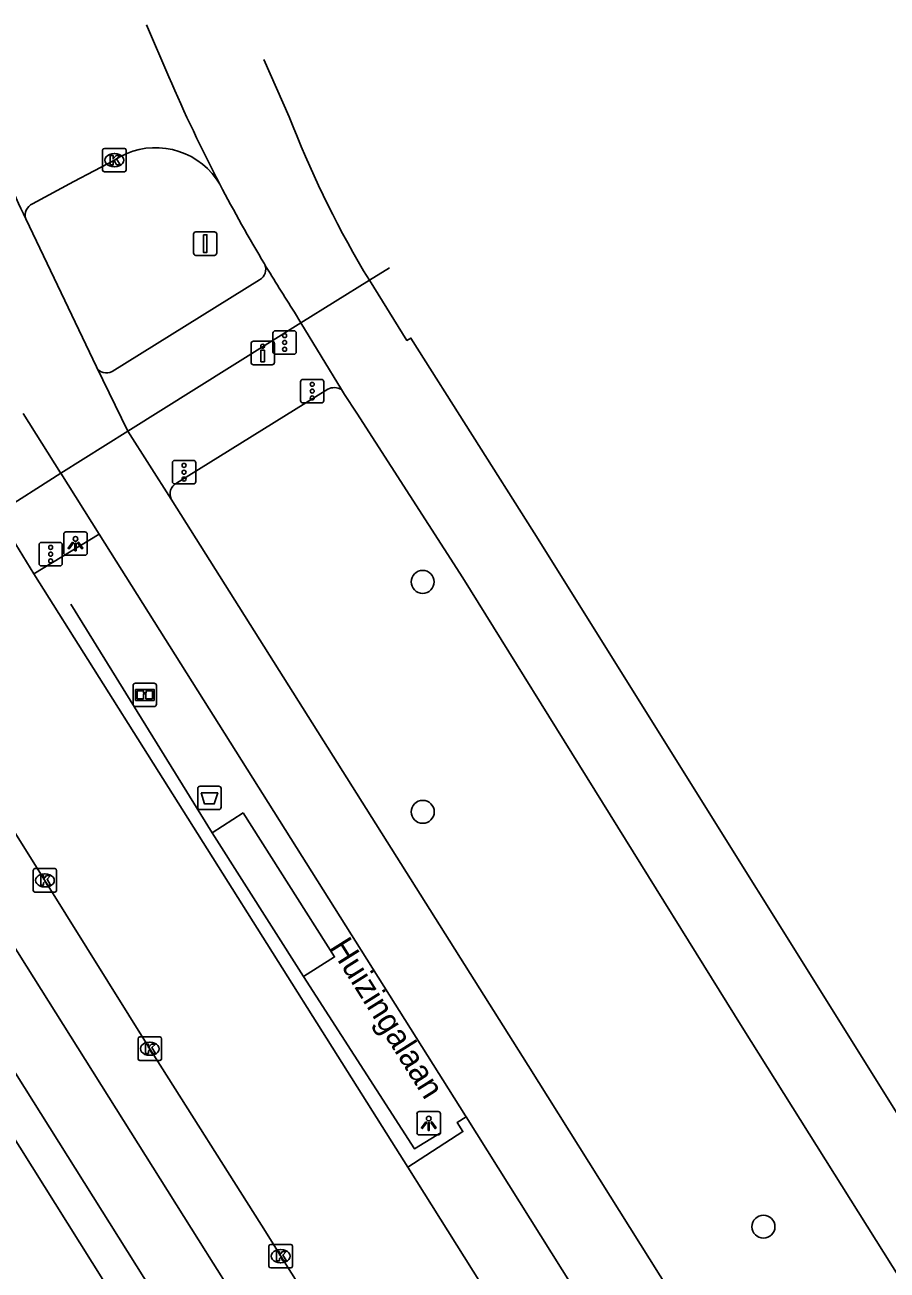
# Model space of a CAD drawing. Extents: x 159353 to 160616, y 385893 to 387321.
# Drawn here: x 160068.5 to 160105.2, y 387268.2 to 387321.2 of the extents above; entities that cross this region are included whole.
import ezdxf

# ---------------------------------------------------------------- set-up
doc = ezdxf.new("R2010")
doc.units = 0
for name, color, linetype in [('IMGEO_Afvalbak', 7, 'Continuous'), ('IMGEO_Boom', 7, 'Continuous'), ('IMGEO_Drukknoppaal', 7, 'Continuous'), ('IMGEO_Fietspad_gesloten', 7, 'Continuous'), ('IMGEO_Fietspad_open', 7, 'Continuous'), ('IMGEO_Hek', 7, 'Continuous'), ('IMGEO_Informatiebord', 7, 'Continuous'), ('IMGEO_Kolk', 7, 'Continuous'), ('IMGEO_Lichtpunt', 7, 'Continuous'), ('IMGEO_Openbare_ruimte_label', 7, 'Continuous'), ('IMGEO_OVBaan_gesloten', 7, 'Continuous'), ('IMGEO_Portaal', 7, 'Continuous'), ('IMGEO_Rijbaan_regionaal_gesloten', 7, 'Continuous'), ('IMGEO_Verkeersregelinstallatiepaal', 7, 'Continuous'), ('IMGEO_Voetpad_gesloten', 7, 'Continuous'), ('IMGEO_Voetpad_open', 7, 'Continuous')]:
    doc.layers.add(name, color=color, linetype=linetype)

msp = doc.modelspace()

# ---------------------------------------------------------------- linework, layer by layer
at = {"layer": 'IMGEO_Afvalbak'}
for p, q in [((160075.999, 387288.76), (160076.789, 387288.76)), ((160076.789, 387288.76), (160075.999, 387288.76)), ((160075.899, 387287.86), (160075.899, 387288.66)), ((160075.899, 387288.66), (160075.899, 387287.86)), ((160076.889, 387288.66), (160076.889, 387287.86)), ((160076.889, 387287.86), (160076.889, 387288.66)), ((160076.789, 387287.76), (160075.999, 387287.76)), ((160075.999, 387287.76), (160076.789, 387287.76))]:
    msp.add_line(p, q, dxfattribs=at)
msp.add_lwpolyline([(160076.042, 387288.474), (160076.746, 387288.474), (160076.597, 387288.004), (160076.191, 387288.004), (160076.042, 387288.474)], dxfattribs=at)
for centre, start, end in [((160075.999, 387288.66), 90, 180), ((160075.999, 387288.66), 90, 180), ((160076.789, 387288.66), 0, 90), ((160076.789, 387288.66), 360, 90), ((160075.999, 387287.86), 180, 270), ((160075.999, 387287.86), 180, 270), ((160076.789, 387287.86), 270, 0), ((160076.789, 387287.86), 270, 0)]:
    msp.add_arc(centre, 0.1, start, end, dxfattribs=at)
at = {"layer": 'IMGEO_Boom'}
for centre in [(160085.472, 387297.458), (160085.476, 387287.667), (160099.98, 387270.004)]:
    msp.add_circle(centre, 0.489, dxfattribs=at)
at = {"layer": 'IMGEO_Drukknoppaal'}
for p, q in [((160078.168, 387306.801), (160078.168, 387307.601)), ((160078.168, 387307.601), (160078.168, 387306.801)), ((160078.268, 387307.701), (160079.058, 387307.701)), ((160079.058, 387307.701), (160078.268, 387307.701)), ((160079.158, 387307.601), (160079.158, 387306.801)), ((160079.158, 387306.801), (160079.158, 387307.601)), ((160079.058, 387306.701), (160078.268, 387306.701)), ((160078.268, 387306.701), (160079.058, 387306.701))]:
    msp.add_line(p, q, dxfattribs=at)
msp.add_lwpolyline([(160078.738, 387307.326), (160078.738, 387306.826), (160078.588, 387306.826), (160078.588, 387307.326), (160078.738, 387307.326)], dxfattribs=at)
msp.add_circle((160078.663, 387307.491), 0.085, dxfattribs=at)
for centre, start, end in [((160078.268, 387307.601), 90, 180), ((160078.268, 387307.601), 90, 180), ((160079.058, 387307.601), 0, 90), ((160079.058, 387307.601), 360, 90), ((160078.268, 387306.801), 180, 270), ((160078.268, 387306.801), 180, 270), ((160079.058, 387306.801), 270, 0), ((160079.058, 387306.801), 270, 0)]:
    msp.add_arc(centre, 0.1, start, end, dxfattribs=at)
at = {"layer": 'IMGEO_Fietspad_gesloten'}
for points in [[(160298.755, 386915.152), (160263.313, 386971.696), (160245.966, 386999.301), (160236.977, 387013.604), (160225.591, 387031.723), (160214.358, 387049.6), (160203.016, 387067.649), (160182.845, 387099.748), (160170.83, 387118.868), (160165.191, 387127.841), (160114.358, 387208.818), (160105.041, 387223.274), (160097.876, 387234.64), (160092.639, 387242.947), (160087.304, 387251.405), (160076.381, 387268.72), (160076.235, 387268.952), (160066.963, 387283.69), (160066.811, 387283.933), (160063.17, 387289.774), (160061.354, 387292.644)], [(160299.01, 386909.452), (160260.746, 386970.418), (160243.818, 386997.378), (160180.729, 387097.854), (160168.72, 387116.98), (160162.997, 387126.094), (160111.944, 387207.355), (160102.688, 387221.699), (160090.197, 387241.473), (160073.984, 387267.224), (160059.735, 387289.888), (160059.646, 387289.834)]]:
    msp.add_lwpolyline(points, dxfattribs=at)
at = {"layer": 'IMGEO_Fietspad_open'}
for points in [[(160078.75, 387310.964), (160078.738, 387310.993)], [(160072.249, 387306.42), (160078.53, 387310.321)], [(160072.922, 387303.876), (160080.287, 387308.489)]]:
    msp.add_lwpolyline(points, dxfattribs=at)
for centre, radius, start, end in [((160078.284, 387310.764), 0.507, 299.0172, 23.2065), ((160072.002, 387306.829), 0.478, 207.8768, 301.0484)]:
    msp.add_arc(centre, radius, start, end, dxfattribs=at)
at = {"layer": 'IMGEO_Hek'}
for points in [[(160070.499, 387296.513), (160076.51, 387286.778)], [(160080.399, 387280.653), (160085.12, 387273.32), (160086.262, 387274.012)]]:
    msp.add_lwpolyline(points, dxfattribs=at)
at = {"layer": 'IMGEO_Informatiebord'}
for p, q in [((160073.146, 387292.245), (160073.146, 387293.045)), ((160073.146, 387293.045), (160073.146, 387292.245)), ((160073.246, 387293.145), (160074.036, 387293.145)), ((160074.036, 387293.145), (160073.246, 387293.145)), ((160074.136, 387293.045), (160074.136, 387292.245)), ((160074.136, 387292.245), (160074.136, 387293.045)), ((160074.036, 387292.145), (160073.246, 387292.145)), ((160073.246, 387292.145), (160074.036, 387292.145))]:
    msp.add_line(p, q, dxfattribs=at)
for points in [[(160073.247, 387292.877), (160074.035, 387292.877), (160074.035, 387292.413), (160073.247, 387292.413), (160073.247, 387292.877)], [(160073.312, 387292.812), (160073.312, 387292.478), (160073.587, 387292.478), (160073.588, 387292.691), (160073.692, 387292.692), (160073.693, 387292.478), (160073.97, 387292.478), (160073.97, 387292.812), (160073.694, 387292.812), (160073.694, 387292.732), (160073.588, 387292.732), (160073.588, 387292.812), (160073.312, 387292.812)]]:
    msp.add_lwpolyline(points, dxfattribs=at)
for centre, start, end in [((160073.246, 387293.045), 90, 180), ((160073.246, 387293.045), 90, 180), ((160074.036, 387293.045), 0, 90), ((160074.036, 387293.045), 360, 90), ((160073.246, 387292.245), 180, 270), ((160073.246, 387292.245), 180, 270), ((160074.036, 387292.245), 270, 0), ((160074.036, 387292.245), 270, 0)]:
    msp.add_arc(centre, 0.1, start, end, dxfattribs=at)
at = {"layer": 'IMGEO_Kolk'}
for p, q in [((160071.848, 387314.989), (160071.848, 387315.841)), ((160071.923, 387315.915), (160072.775, 387315.915)), ((160072.849, 387315.841), (160072.849, 387314.989)), ((160072.336, 387315.695), (160072.361, 387315.695)), ((160072.775, 387314.915), (160071.923, 387314.915)), ((160072.359, 387315.135), (160072.334, 387315.135)), ((160068.889, 387284.323), (160068.889, 387285.175)), ((160068.964, 387285.249), (160069.816, 387285.249)), ((160069.377, 387285.029), (160069.402, 387285.029)), ((160069.89, 387285.175), (160069.89, 387284.323)), ((160069.4, 387284.469), (160069.375, 387284.469)), ((160069.816, 387284.249), (160068.964, 387284.249)), ((160073.429, 387278.082), (160074.281, 387278.082)), ((160073.354, 387277.156), (160073.354, 387278.008)), ((160073.842, 387277.862), (160073.867, 387277.862)), ((160074.355, 387278.008), (160074.355, 387277.156)), ((160074.281, 387277.082), (160073.429, 387277.082)), ((160073.865, 387277.302), (160073.84, 387277.302)), ((160078.926, 387268.321), (160078.926, 387269.173)), ((160079.001, 387269.247), (160079.853, 387269.247)), ((160079.927, 387269.173), (160079.927, 387268.321)), ((160079.414, 387269.027), (160079.439, 387269.027)), ((160079.853, 387268.247), (160079.001, 387268.247)), ((160079.437, 387268.467), (160079.412, 387268.467))]:
    msp.add_line(p, q, dxfattribs=at)
for points in [[(160071.848, 387314.989), (160071.848, 387315.841)], [(160071.923, 387315.915), (160072.775, 387315.915)], [(160072.849, 387315.841), (160072.849, 387314.989)], [(160072.169, 387315.615), (160072.292, 387315.615), (160072.292, 387315.464), (160072.422, 387315.615), (160072.586, 387315.615), (160072.44, 387315.464), (160072.593, 387315.215), (160072.441, 387315.215), (160072.356, 387315.379), (160072.292, 387315.312), (160072.292, 387315.215), (160072.169, 387315.215), (160072.169, 387315.615)], [(160072.775, 387314.915), (160071.923, 387314.915)], [(160068.889, 387284.323), (160068.889, 387285.175)], [(160068.964, 387285.249), (160069.816, 387285.249)], [(160069.89, 387285.175), (160069.89, 387284.323)], [(160069.21, 387284.949), (160069.333, 387284.949), (160069.333, 387284.798), (160069.463, 387284.949), (160069.627, 387284.949), (160069.481, 387284.798), (160069.634, 387284.549), (160069.482, 387284.549), (160069.397, 387284.713), (160069.333, 387284.646), (160069.333, 387284.549), (160069.21, 387284.549), (160069.21, 387284.949)], [(160069.816, 387284.249), (160068.964, 387284.249)], [(160073.429, 387278.082), (160074.281, 387278.082)], [(160073.354, 387277.156), (160073.354, 387278.008)], [(160073.675, 387277.782), (160073.798, 387277.782), (160073.798, 387277.631), (160073.928, 387277.782), (160074.092, 387277.782), (160073.946, 387277.631), (160074.099, 387277.382), (160073.947, 387277.382), (160073.862, 387277.546), (160073.798, 387277.479), (160073.798, 387277.382), (160073.675, 387277.382), (160073.675, 387277.782)], [(160074.355, 387278.008), (160074.355, 387277.156)], [(160074.281, 387277.082), (160073.429, 387277.082)], [(160078.926, 387268.321), (160078.926, 387269.173)], [(160079.001, 387269.247), (160079.853, 387269.247)], [(160079.927, 387269.173), (160079.927, 387268.321)], [(160079.247, 387268.947), (160079.37, 387268.947), (160079.37, 387268.796), (160079.5, 387268.947), (160079.664, 387268.947), (160079.518, 387268.796), (160079.671, 387268.547), (160079.519, 387268.547), (160079.434, 387268.711), (160079.37, 387268.644), (160079.37, 387268.547), (160079.247, 387268.547), (160079.247, 387268.947)], [(160079.853, 387268.247), (160079.001, 387268.247)]]:
    msp.add_lwpolyline(points, dxfattribs=at)
for centre, start, end in [((160071.925, 387315.839), 91.552, 178.448), ((160071.925, 387315.839), 91.552, 178.448), ((160072.773, 387315.839), 1.552, 88.448), ((160072.773, 387315.839), 1.552, 88.448), ((160071.925, 387314.991), 181.552, 268.448), ((160071.925, 387314.991), 181.552, 268.448), ((160072.773, 387314.991), 271.552, 358.448), ((160072.773, 387314.991), 271.552, 358.448), ((160068.966, 387285.173), 91.552, 178.448), ((160068.966, 387285.173), 91.552, 178.448), ((160069.814, 387285.173), 1.552, 88.448), ((160069.814, 387285.173), 1.552, 88.448), ((160068.966, 387284.325), 181.552, 268.448), ((160068.966, 387284.325), 181.552, 268.448), ((160069.814, 387284.325), 271.552, 358.448), ((160069.814, 387284.325), 271.552, 358.448), ((160073.431, 387278.006), 91.552, 178.448), ((160073.431, 387278.006), 91.552, 178.448), ((160074.279, 387278.006), 1.552, 88.448), ((160074.279, 387278.006), 1.552, 88.448), ((160073.431, 387277.158), 181.552, 268.448), ((160073.431, 387277.158), 181.552, 268.448), ((160074.279, 387277.158), 271.552, 358.448), ((160074.279, 387277.158), 271.552, 358.448), ((160079.003, 387269.171), 91.552, 178.448), ((160079.003, 387269.171), 91.552, 178.448), ((160079.851, 387269.171), 1.552, 88.448), ((160079.851, 387269.171), 1.552, 88.448), ((160079.003, 387268.323), 181.552, 268.448), ((160079.003, 387268.323), 181.552, 268.448), ((160079.851, 387268.323), 271.552, 358.448), ((160079.851, 387268.323), 271.552, 358.448)]:
    msp.add_arc(centre, 0.0765, start, end, dxfattribs=at)
for centre, major_axis, ratio, start_param, end_param in [((160072.335, 387315.415), (-0.387, 0.002), 0.722429, 4.712389, 7.853982), ((160072.36, 387315.415), (-0.39, 0.002), 0.717154, 1.570796, 4.712389), ((160069.376, 387284.749), (-0.387, 0.002), 0.722429, 4.712389, 7.853982), ((160069.401, 387284.749), (-0.39, 0.002), 0.717154, 1.570796, 4.712389), ((160073.841, 387277.582), (-0.387, 0.002), 0.722429, 4.712389, 7.853982), ((160073.866, 387277.582), (-0.39, 0.002), 0.717154, 1.570796, 4.712389), ((160079.413, 387268.747), (-0.387, 0.002), 0.722429, 4.712389, 7.853982), ((160079.438, 387268.747), (-0.39, 0.002), 0.717154, 1.570796, 4.712389)]:
    msp.add_ellipse(centre, major_axis=major_axis, ratio=ratio, start_param=start_param, end_param=end_param, dxfattribs=at)
at = {"layer": 'IMGEO_Lichtpunt'}
for p, q in [((160070.193, 387299.49), (160070.193, 387298.683)), ((160070.193, 387299.49), (160070.193, 387298.683)), ((160071.095, 387299.585), (160070.287, 387299.585)), ((160071.095, 387299.585), (160070.287, 387299.585)), ((160071.189, 387298.683), (160071.189, 387299.49)), ((160071.189, 387298.683), (160071.189, 387299.49)), ((160070.287, 387298.589), (160071.095, 387298.589)), ((160070.287, 387298.589), (160071.095, 387298.589)), ((160086.133, 387274.905), (160085.325, 387274.905)), ((160086.133, 387274.905), (160085.325, 387274.905)), ((160085.231, 387274.81), (160085.231, 387274.003)), ((160085.231, 387274.81), (160085.231, 387274.003)), ((160086.227, 387274.003), (160086.227, 387274.81)), ((160086.227, 387274.003), (160086.227, 387274.81)), ((160085.325, 387273.909), (160086.133, 387273.909)), ((160085.325, 387273.909), (160086.133, 387273.909))]:
    msp.add_line(p, q, dxfattribs=at)
for points in [[(160070.567, 387299.154), (160070.606, 387299.126), (160070.418, 387298.864), (160070.38, 387298.891), (160070.567, 387299.154)], [(160070.669, 387299.106), (160070.716, 387299.106), (160070.716, 387298.784), (160070.669, 387298.784), (160070.669, 387299.106)], [(160070.779, 387299.126), (160070.817, 387299.153), (160071.004, 387298.891), (160070.965, 387298.863), (160070.779, 387299.126)], [(160085.605, 387274.474), (160085.644, 387274.446), (160085.456, 387274.184), (160085.418, 387274.211), (160085.605, 387274.474)], [(160085.707, 387274.426), (160085.754, 387274.426), (160085.754, 387274.104), (160085.707, 387274.104), (160085.707, 387274.426)], [(160085.817, 387274.446), (160085.855, 387274.473), (160086.042, 387274.211), (160086.003, 387274.183), (160085.817, 387274.446)]]:
    msp.add_lwpolyline(points, dxfattribs=at)
for centre in [(160070.692, 387299.288), (160085.73, 387274.608)]:
    msp.add_circle(centre, 0.0994, dxfattribs=at)
for centre, start, end in [((160070.287, 387299.49), 90, 180), ((160070.287, 387299.49), 90, 180), ((160071.095, 387299.49), 0, 90), ((160071.095, 387299.49), 0, 90), ((160070.287, 387298.683), 180, 270), ((160070.287, 387298.683), 180, 270), ((160071.095, 387298.683), 270, 0), ((160071.095, 387298.683), 270, 360), ((160085.325, 387274.81), 90, 180), ((160085.325, 387274.81), 90, 180), ((160086.133, 387274.81), 0, 90), ((160086.133, 387274.81), 0, 90), ((160085.325, 387274.003), 180, 270), ((160085.325, 387274.003), 180, 270), ((160086.133, 387274.003), 270, 0), ((160086.133, 387274.003), 270, 360)]:
    msp.add_arc(centre, 0.0946, start, end, dxfattribs=at)
at = {"layer": 'IMGEO_OVBaan_gesloten'}
for points in [[(160073.721, 387321.171), (160074.66, 387318.963)], [(160079.786, 387317.26), (160078.711, 387319.696)], [(160071.58, 387306.606), (160068.575, 387312.908)], [(160083.206, 387310.302), (160082.956, 387310.705)], [(160083.206, 387310.302), (160080.287, 387308.489)], [(160109.225, 387269.152), (160090.218, 387299.548), (160084.972, 387307.836), (160084.799, 387307.736), (160083.206, 387310.302)], [(160080.015, 387308.936), (160080.287, 387308.489)], [(160080.287, 387308.489), (160082.018, 387305.646)], [(160072.922, 387303.876), (160071.58, 387306.606)], [(160082.018, 387305.646), (160082.148, 387305.433), (160082.673, 387304.64), (160087.182, 387297.629), (160099.08, 387278.501), (160106.169, 387267.202)], [(160068.462, 387304.627), (160070.052, 387302.101), (160070.064, 387302.083)], [(160070.064, 387302.083), (160072.922, 387303.876)], [(160074.769, 387300.977), (160072.922, 387303.876)], [(160070.064, 387302.083), (160071.697, 387299.486)], [(160293.588, 386952.623), (160276.83, 386979.273), (160272.043, 386986.848), (160267.754, 386993.765), (160265.141, 386997.883), (160260.731, 387004.898), (160219.331, 387070.791), (160169.143, 387150.659), (160133.251, 387207.891), (160089.964, 387276.862), (160074.769, 387300.977)], [(160071.697, 387299.486), (160087.296, 387274.72), (160087.318, 387274.685)], [(160087.318, 387274.685), (160127.975, 387209.886), (160130.381, 387206.055), (160130.274, 387205.979)]]:
    msp.add_lwpolyline(points, dxfattribs=at)
for centre, radius, start, end in [((160137.853, 387346.267), 68.839, 203.36754, 207.59023), ((160121.639, 387333.456), 44.878, 201.1553, 210.4616), ((159893.011, 387231.932), 193.339, 24.76066, 25.90975), ((160138.308, 387346.526), 69.363, 207.60594, 210.81554), ((160140.873, 387348.142), 72.393, 210.87414, 212.79046)]:
    msp.add_arc(centre, radius, start, end, dxfattribs=at)
at = {"layer": 'IMGEO_Portaal'}
for p, q in [((160075.716, 387311.46), (160075.716, 387312.26)), ((160075.716, 387312.26), (160075.716, 387311.46)), ((160075.816, 387312.36), (160076.606, 387312.36)), ((160076.606, 387312.36), (160075.816, 387312.36)), ((160076.706, 387312.26), (160076.706, 387311.46)), ((160076.706, 387311.46), (160076.706, 387312.26)), ((160076.606, 387311.36), (160075.816, 387311.36)), ((160075.816, 387311.36), (160076.606, 387311.36))]:
    msp.add_line(p, q, dxfattribs=at)
msp.add_lwpolyline([(160076.136, 387312.235), (160076.286, 387312.235), (160076.286, 387311.485), (160076.136, 387311.485), (160076.136, 387312.235)], dxfattribs=at)
for centre, start, end in [((160075.816, 387312.26), 90, 180), ((160075.816, 387312.26), 90, 180), ((160076.606, 387312.26), 0, 90), ((160076.606, 387312.26), 360, 90), ((160075.816, 387311.46), 180, 270), ((160075.816, 387311.46), 180, 270), ((160076.606, 387311.46), 270, 0), ((160076.606, 387311.46), 270, 0)]:
    msp.add_arc(centre, 0.1, start, end, dxfattribs=at)
at = {"layer": 'IMGEO_Rijbaan_regionaal_gesloten'}
for points in [[(160068.866, 387313.557), (160070.62, 387314.497), (160072.349, 387315.415), (160072.582, 387315.556)], [(160076.695, 387314.601), (160076.755, 387314.512), (160076.842, 387314.384)], [(160084.061, 387310.833), (160083.206, 387310.302)], [(160068.915, 387297.799), (160067.338, 387300.351)], [(160084.837, 387272.537), (160084.156, 387273.62), (160068.915, 387297.799)], [(160063.576, 387293.987), (160064.37, 387292.756), (160069.39, 387284.749), (160073.855, 387277.582), (160078.787, 387269.804), (160079.427, 387268.747), (160088.165, 387254.84), (160095.851, 387242.597), (160103.53, 387230.361), (160104.196, 387229.33)], [(160120.297, 387216.108), (160119.229, 387217.805), (160084.837, 387272.537)]]:
    msp.add_lwpolyline(points, dxfattribs=at)
for centre, radius, start, end in [((160074.105, 387312.78), 3.166, 35.1063, 118.7498), ((160069.08, 387313.071), 0.531, 113.7728, 197.9259)]:
    msp.add_arc(centre, radius, start, end, dxfattribs=at)
at = {"layer": 'IMGEO_Verkeersregelinstallatiepaal'}
for p, q in [((160079.1, 387307.25), (160079.1, 387308.05)), ((160079.1, 387308.05), (160079.1, 387307.25)), ((160079.2, 387308.15), (160079.99, 387308.15)), ((160079.99, 387308.15), (160079.2, 387308.15)), ((160080.09, 387308.05), (160080.09, 387307.25)), ((160080.09, 387307.25), (160080.09, 387308.05)), ((160079.99, 387307.15), (160079.2, 387307.15)), ((160079.2, 387307.15), (160079.99, 387307.15)), ((160080.275, 387305.178), (160080.275, 387305.978)), ((160080.275, 387305.978), (160080.275, 387305.178)), ((160080.375, 387306.078), (160081.165, 387306.078)), ((160081.165, 387306.078), (160080.375, 387306.078)), ((160081.265, 387305.978), (160081.265, 387305.178)), ((160081.265, 387305.178), (160081.265, 387305.978)), ((160081.165, 387305.078), (160080.375, 387305.078)), ((160080.375, 387305.078), (160081.165, 387305.078)), ((160074.819, 387301.726), (160074.819, 387302.526)), ((160074.819, 387302.526), (160074.819, 387301.726)), ((160074.919, 387302.626), (160075.709, 387302.626)), ((160075.709, 387302.626), (160074.919, 387302.626)), ((160075.809, 387302.526), (160075.809, 387301.726)), ((160075.809, 387301.726), (160075.809, 387302.526)), ((160075.709, 387301.626), (160074.919, 387301.626)), ((160074.919, 387301.626), (160075.709, 387301.626)), ((160069.14, 387298.237), (160069.14, 387299.037)), ((160069.14, 387299.037), (160069.14, 387298.237)), ((160069.24, 387299.137), (160070.03, 387299.137)), ((160070.03, 387299.137), (160069.24, 387299.137)), ((160070.13, 387299.037), (160070.13, 387298.237)), ((160070.13, 387298.237), (160070.13, 387299.037)), ((160070.03, 387298.137), (160069.24, 387298.137)), ((160069.24, 387298.137), (160070.03, 387298.137))]:
    msp.add_line(p, q, dxfattribs=at)
for centre in [(160079.595, 387307.94), (160079.595, 387307.65), (160079.595, 387307.36), (160080.77, 387305.868), (160080.77, 387305.578), (160080.77, 387305.288), (160075.314, 387302.416), (160075.314, 387302.126), (160075.314, 387301.836), (160069.635, 387298.927), (160069.635, 387298.637), (160069.635, 387298.347)]:
    msp.add_circle(centre, 0.085, dxfattribs=at)
for centre, start, end in [((160079.2, 387308.05), 90, 180), ((160079.2, 387308.05), 90, 180), ((160079.99, 387308.05), 0, 90), ((160079.99, 387308.05), 360, 90), ((160079.2, 387307.25), 180, 270), ((160079.2, 387307.25), 180, 270), ((160079.99, 387307.25), 270, 0), ((160079.99, 387307.25), 270, 0), ((160080.375, 387305.978), 90, 180), ((160080.375, 387305.978), 90, 180), ((160081.165, 387305.978), 0, 90), ((160081.165, 387305.978), 360, 90), ((160080.375, 387305.178), 180, 270), ((160080.375, 387305.178), 180, 270), ((160081.165, 387305.178), 270, 0), ((160081.165, 387305.178), 270, 0), ((160074.919, 387302.526), 90, 180), ((160074.919, 387302.526), 90, 180), ((160075.709, 387302.526), 0, 90), ((160075.709, 387302.526), 360, 90), ((160074.919, 387301.726), 180, 270), ((160074.919, 387301.726), 180, 270), ((160075.709, 387301.726), 270, 0), ((160075.709, 387301.726), 270, 0), ((160069.24, 387299.037), 90, 180), ((160069.24, 387299.037), 90, 180), ((160070.03, 387299.037), 0, 90), ((160070.03, 387299.037), 360, 90), ((160069.24, 387298.237), 180, 270), ((160069.24, 387298.237), 180, 270), ((160070.03, 387298.237), 270, 0), ((160070.03, 387298.237), 270, 0)]:
    msp.add_arc(centre, 0.1, start, end, dxfattribs=at)
at = {"layer": 'IMGEO_Voetpad_gesloten'}
for points in [[(160081.429, 387305.662), (160074.99, 387301.663)], [(160070.064, 387302.083), (160067.338, 387300.351)], [(160071.697, 387299.486), (160068.915, 387297.799)]]:
    msp.add_lwpolyline(points, dxfattribs=at)
for centre, radius, start, end in [((160081.709, 387305.104), 0.624, 60.2909, 116.597), ((160075.242, 387301.203), 0.524, 118.7182, 205.5684)]:
    msp.add_arc(centre, radius, start, end, dxfattribs=at)
at = {"layer": 'IMGEO_Voetpad_open'}
for points in [[(160077.833, 387287.618), (160076.51, 387286.778), (160080.399, 387280.653), (160081.722, 387281.493), (160077.833, 387287.618)], [(160066.736, 387275.904), (160072.457, 387266.807), (160088.294, 387241.649), (160088.399, 387241.482)], [(160087.318, 387274.685), (160086.938, 387274.436), (160087.184, 387274.052), (160084.837, 387272.537)]]:
    msp.add_lwpolyline(points, dxfattribs=at)

# ---------------------------------------------------------------- texts
at = {"layer": 'IMGEO_Openbare_ruimte_label'}
msp.add_text('Huizingalaan', height=1, rotation=302.0844, dxfattribs=at).set_placement((160081.48, 387281.909))

doc.saveas('drawing.dxf')
